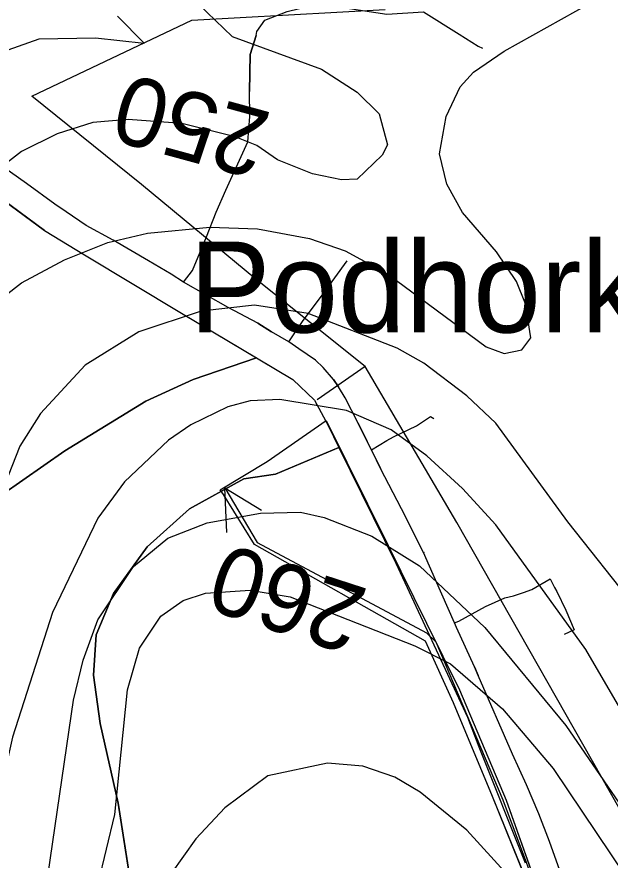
# Model space of a CAD drawing. Extents: x -662620 to -656370, y -1067090 to -1062990.
# Drawn here: x -660733 to -660618.8, y -1064371.3 to -1064208.9 of the extents above; entities that cross this region are included whole.
import ezdxf

# ---------------------------------------------------------------- set-up
doc = ezdxf.new("R2010")
doc.units = 0
for name, color, linetype in [('CESTA_ZABOR', 7, 'Continuous'), ('ELEK__VEDENÍ_VN_-_NADZEMNÍ', 7, 'Continuous'), ('ELEK__VEDENÍ_VVN_-_NADZEMNÍ', 7, 'Continuous'), ('MÍSTNÍ_NÁZVY', 7, 'Continuous'), ('OBVOD_PÚ', 7, 'Continuous'), ('Odvodnení_cesty_príkopem_-_navržené', 7, 'Continuous'), ('ORNÁ_PŮDA_-_STÁVAJÍCÍ', 7, 'Continuous'), ('OSTATNÍ_PLOCHA_-_STÁVAJÍCÍ', 7, 'Continuous'), ('SDELOVACÍ_VEDENÍ_-_PODZEMNÍ', 7, 'Continuous'), ('Trvalý_trávní_porost_-_stávající', 7, 'Continuous'), ('VRSTEVNICE_ZDŮRAZNĚNÁ', 7, 'Continuous'), ('VRSTEVNICE_ZDŮRAZNĚNÁ_-_POPIS', 7, 'Continuous'), ('VRSTEVNICE_ZÁKLADNÍ', 7, 'Continuous')]:
    doc.layers.add(name, color=color, linetype=linetype)

msp = doc.modelspace()

# ---------------------------------------------------------------- linework, layer by layer
at = {"layer": 'CESTA_ZABOR'}
for p, q in [((-660684.82, -1064294.54), (-660673.42, -1064286.68)), ((-660673.42, -1064286.68), (-660661.47, -1064310.75)), ((-660693.86, -1064300.01), (-660684.82, -1064294.54)), ((-660693.21, -1064300.94), (-660693.86, -1064300.01)), ((-660687.2, -1064310.55), (-660693.21, -1064300.94)), ((-660654.3, -1064329.18), (-660687.2, -1064310.55)), ((-660661.47, -1064310.75), (-660654.14, -1064325.69)), ((-660654.14, -1064325.69), (-660647.79, -1064338.55)), ((-660648.95, -1064341), (-660654.3, -1064329.18)), ((-660647.79, -1064338.55), (-660638.81, -1064359.78)), ((-660641.4, -1064359.04), (-660648.95, -1064341)), ((-660633.88, -1064377.7), (-660641.4, -1064359.04)), ((-660638.81, -1064359.78), (-660632.6, -1064377.13))]:
    msp.add_line(p, q, dxfattribs=at)
msp.add_lwpolyline([(-660633.88, -1064377.7), (-660641.4, -1064359.04), (-660648.95, -1064341), (-660654.3, -1064329.18), (-660687.2, -1064310.55), (-660693.21, -1064300.94), (-660693.86, -1064300.01), (-660684.82, -1064294.54), (-660673.42, -1064286.68), (-660661.47, -1064310.75), (-660654.14, -1064325.69), (-660647.79, -1064338.55), (-660638.81, -1064359.78), (-660632.6, -1064377.13)], dxfattribs=at)
at = {"layer": 'ELEK__VEDENÍ_VN_-_NADZEMNÍ'}
for points in [[(-660665.96, -1064276.24), (-660687, -1064259.42), (-660708.96, -1064241.19), (-660730.09, -1064224.2), (-660699.32, -1064209.55), (-660662.11, -1064207.54)], [(-660615.27, -1064364.48), (-660648.3, -1064306.27), (-660665.96, -1064276.24)]]:
    msp.add_lwpolyline(points, dxfattribs=at)
at = {"layer": 'ELEK__VEDENÍ_VVN_-_NADZEMNÍ'}
msp.add_lwpolyline([(-660665.96, -1064276.24), (-660675.14, -1064282.69)], dxfattribs=at)
at = {"layer": 'OBVOD_PÚ'}
for points in [[(-660727.66, -1064250.09), (-660746.94, -1064235.84)], [(-660727.66, -1064250.09), (-660719.98, -1064254.74)], [(-660719.98, -1064254.74), (-660701.26, -1064266.01)], [(-660701.26, -1064266.01), (-660679.87, -1064278.78)], [(-660679.87, -1064278.78), (-660675.67, -1064282.75)], [(-660675.67, -1064282.75), (-660673.14, -1064287.49)], [(-660673.14, -1064287.49), (-660660.04, -1064314.14)], [(-660660.04, -1064314.14), (-660646.24, -1064343.78)], [(-660646.24, -1064343.78), (-660644.04, -1064349.49)], [(-660644.04, -1064349.49), (-660635.14, -1064371.85)]]:
    msp.add_lwpolyline(points, dxfattribs=at)
at = {"layer": 'Odvodnení_cesty_príkopem_-_navržené'}
for points in [[(-660692.93, -1064299.64), (-660686.71, -1064310.14), (-660654.12, -1064327.54), (-660652.35, -1064329.26), (-660639.4, -1064359.67), (-660620.8, -1064409.49)], [(-660692.58, -1064308.24), (-660692.93, -1064299.64), (-660685.87, -1064303.93)]]:
    msp.add_lwpolyline(points, dxfattribs=at)
at = {"layer": 'ORNÁ_PŮDA_-_STÁVAJÍCÍ'}
for p, q in [((-660683.21, -1064297), (-660670.98, -1064291.89)), ((-660670.98, -1064291.89), (-660660.04, -1064314.14)), ((-660689.26, -1064297.86), (-660683.21, -1064297)), ((-660699.71, -1064303.66), (-660689.26, -1064297.86)), ((-660707.9, -1064310.99), (-660699.71, -1064303.66)), ((-660714.36, -1064319.98), (-660707.9, -1064310.99)), ((-660660.04, -1064314.14), (-660646.24, -1064343.78)), ((-660717.73, -1064327.94), (-660714.36, -1064319.98)), ((-660718.23, -1064335.69), (-660717.73, -1064327.94)), ((-660716.94, -1064344.99), (-660718.23, -1064335.69)), ((-660646.24, -1064343.78), (-660644.04, -1064349.49)), ((-660713.46, -1064360.37), (-660716.94, -1064344.99)), ((-660644.04, -1064349.49), (-660635.14, -1064371.85)), ((-660710.47, -1064379.66), (-660713.46, -1064360.37))]:
    msp.add_line(p, q, dxfattribs=at)
msp.add_lwpolyline([(-660710.47, -1064379.66), (-660713.46, -1064360.37), (-660716.94, -1064344.99), (-660718.23, -1064335.69), (-660717.73, -1064327.94), (-660714.36, -1064319.98), (-660707.9, -1064310.99), (-660699.71, -1064303.66), (-660689.26, -1064297.86), (-660683.21, -1064297), (-660670.98, -1064291.89), (-660660.04, -1064314.14), (-660646.24, -1064343.78), (-660644.04, -1064349.49), (-660635.14, -1064371.85)], dxfattribs=at)
at = {"layer": 'OSTATNÍ_PLOCHA_-_STÁVAJÍCÍ'}
for p, q in [((-660699.02, -1064278.77), (-660686.87, -1064274.6)), ((-660699.02, -1064278.77), (-660686.87, -1064274.6)), ((-660686.87, -1064274.6), (-660679.87, -1064278.78)), ((-660686.87, -1064274.6), (-660679.87, -1064278.78)), ((-660708.12, -1064282.92), (-660699.02, -1064278.77)), ((-660708.12, -1064282.92), (-660699.02, -1064278.77)), ((-660679.87, -1064278.78), (-660675.67, -1064282.75)), ((-660679.87, -1064278.78), (-660675.67, -1064282.75)), ((-660675.67, -1064282.75), (-660673.14, -1064287.49)), ((-660675.67, -1064282.75), (-660673.14, -1064287.49)), ((-660723.73, -1064292.48), (-660708.12, -1064282.92)), ((-660723.73, -1064292.48), (-660708.12, -1064282.92)), ((-660673.14, -1064287.49), (-660670.98, -1064291.89)), ((-660673.14, -1064287.49), (-660670.98, -1064291.89)), ((-660735.85, -1064300.95), (-660723.73, -1064292.48)), ((-660735.85, -1064300.95), (-660723.73, -1064292.48)), ((-660670.98, -1064291.89), (-660683.21, -1064297)), ((-660670.98, -1064291.89), (-660683.21, -1064297)), ((-660683.21, -1064297), (-660689.26, -1064297.86)), ((-660683.21, -1064297), (-660689.26, -1064297.86)), ((-660689.26, -1064297.86), (-660699.71, -1064303.66)), ((-660689.26, -1064297.86), (-660699.71, -1064303.66)), ((-660699.71, -1064303.66), (-660707.9, -1064310.99)), ((-660699.71, -1064303.66), (-660707.9, -1064310.99)), ((-660707.9, -1064310.99), (-660714.36, -1064319.98)), ((-660707.9, -1064310.99), (-660714.36, -1064319.98)), ((-660714.36, -1064319.98), (-660717.73, -1064327.94)), ((-660714.36, -1064319.98), (-660717.73, -1064327.94)), ((-660717.73, -1064327.94), (-660718.23, -1064335.69)), ((-660717.73, -1064327.94), (-660718.23, -1064335.69)), ((-660718.23, -1064335.69), (-660716.94, -1064344.99)), ((-660718.23, -1064335.69), (-660716.94, -1064344.99)), ((-660716.94, -1064344.99), (-660713.46, -1064360.37)), ((-660716.94, -1064344.99), (-660713.46, -1064360.37)), ((-660713.46, -1064360.37), (-660710.47, -1064379.66)), ((-660713.46, -1064360.37), (-660710.47, -1064379.66))]:
    msp.add_line(p, q, dxfattribs=at)
msp.add_lwpolyline([(-660735.85, -1064300.95), (-660723.73, -1064292.48), (-660708.12, -1064282.92), (-660699.02, -1064278.77), (-660686.87, -1064274.6), (-660679.87, -1064278.78), (-660675.67, -1064282.75), (-660673.14, -1064287.49), (-660670.98, -1064291.89), (-660683.21, -1064297), (-660689.26, -1064297.86), (-660699.71, -1064303.66), (-660707.9, -1064310.99), (-660714.36, -1064319.98), (-660717.73, -1064327.94), (-660718.23, -1064335.69), (-660716.94, -1064344.99), (-660713.46, -1064360.37), (-660710.47, -1064379.66)], dxfattribs=at)
msp.add_lwpolyline([(-660735.85, -1064300.95), (-660723.73, -1064292.48), (-660708.12, -1064282.92), (-660699.02, -1064278.77), (-660686.87, -1064274.6), (-660679.87, -1064278.78), (-660675.67, -1064282.75), (-660673.14, -1064287.49), (-660670.98, -1064291.89), (-660683.21, -1064297), (-660689.26, -1064297.86), (-660699.71, -1064303.66), (-660707.9, -1064310.99), (-660714.36, -1064319.98), (-660717.73, -1064327.94), (-660718.23, -1064335.69), (-660716.94, -1064344.99), (-660713.46, -1064360.37), (-660710.47, -1064379.66)], dxfattribs=at)
at = {"layer": 'SDELOVACÍ_VEDENÍ_-_PODZEMNÍ'}
for points in [[(-660700.88, -1064260.01), (-660703.24, -1064258.46), (-660707.66, -1064255.91), (-660714.41, -1064251.96), (-660719.62, -1064249.08), (-660723.5, -1064246.45), (-660725.69, -1064245.02), (-660731.14, -1064241.04), (-660735.72, -1064237.76), (-660737.47, -1064236.69), (-660737.7, -1064236.85), (-660741.47, -1064239.97), (-660742.24, -1064240.52), (-660745.32, -1064236.95), (-660746.77, -1064234.86), (-660749.89, -1064227.86), (-660751.35, -1064216.71), (-660751.3, -1064215.01), (-660750.67, -1064213.02), (-660748.5, -1064207.5), (-660746.31, -1064200.68)], [(-660700.88, -1064260.01), (-660703.24, -1064258.46), (-660707.66, -1064255.91), (-660714.41, -1064251.96), (-660719.62, -1064249.08), (-660723.5, -1064246.45), (-660725.69, -1064245.02), (-660731.14, -1064241.04), (-660735.72, -1064237.76), (-660737.47, -1064236.69), (-660737.7, -1064236.85), (-660741.47, -1064239.97), (-660742.24, -1064240.52), (-660745.32, -1064236.95), (-660746.77, -1064234.86), (-660749.89, -1064227.86), (-660751.35, -1064216.71), (-660751.3, -1064215.01), (-660750.67, -1064213.02), (-660748.5, -1064207.5), (-660746.31, -1064200.68)], [(-660700.88, -1064260.01), (-660699.17, -1064257.8), (-660696.46, -1064251.28), (-660694.62, -1064246.54), (-660692.75, -1064242.3), (-660688.51, -1064233.03), (-660688.16, -1064228.1), (-660688.18, -1064223.31), (-660688.06, -1064216.2), (-660686.91, -1064212.52), (-660686.76, -1064211.75), (-660685.23, -1064209.6), (-660680.97, -1064207.9), (-660678.58, -1064207.3), (-660675.29, -1064206.79), (-660671.07, -1064207.03), (-660661.73, -1064208.42), (-660654.72, -1064207.95), (-660647.84, -1064212.28), (-660644.19, -1064214.57), (-660643.36, -1064214.99)], [(-660700.88, -1064260.01), (-660699.17, -1064257.8), (-660696.46, -1064251.28), (-660694.62, -1064246.54), (-660692.75, -1064242.3), (-660688.51, -1064233.03), (-660688.16, -1064228.1), (-660688.18, -1064223.31), (-660688.06, -1064216.2), (-660686.91, -1064212.52), (-660686.76, -1064211.75), (-660685.23, -1064209.6), (-660680.97, -1064207.9), (-660678.58, -1064207.3), (-660675.29, -1064206.79), (-660671.07, -1064207.03), (-660661.73, -1064208.42), (-660654.72, -1064207.95), (-660647.84, -1064212.28), (-660644.19, -1064214.57), (-660643.36, -1064214.99)], [(-660686.91, -1064212.52), (-660688.06, -1064216.2), (-660688.18, -1064223.31)], [(-660686.91, -1064212.52), (-660688.06, -1064216.2), (-660688.18, -1064223.31)], [(-660680.62, -1064271.5), (-660677.99, -1064267.62), (-660673.64, -1064261.74), (-660669.41, -1064255.9)], [(-660680.62, -1064271.5), (-660677.99, -1064267.62), (-660673.64, -1064261.74), (-660669.41, -1064255.9)], [(-660680.62, -1064271.5), (-660683.95, -1064269.58), (-660686.6, -1064267.93), (-660692.32, -1064264.9), (-660700.88, -1064260.01)], [(-660680.62, -1064271.5), (-660683.95, -1064269.58), (-660686.6, -1064267.93), (-660692.32, -1064264.9), (-660700.88, -1064260.01)], [(-660686.6, -1064267.93), (-660683.95, -1064269.58)], [(-660686.6, -1064267.93), (-660683.95, -1064269.58)], [(-660664.68, -1064292.29), (-660665.56, -1064290.68), (-660667.25, -1064287.18), (-660669.77, -1064282.31), (-660671.04, -1064280.16), (-660672.05, -1064278.74), (-660674.02, -1064276.43), (-660675.48, -1064275.03), (-660678.67, -1064272.83), (-660680.62, -1064271.5)], [(-660664.68, -1064292.29), (-660665.56, -1064290.68), (-660667.25, -1064287.18), (-660669.77, -1064282.31), (-660671.04, -1064280.16), (-660672.05, -1064278.74), (-660674.02, -1064276.43), (-660675.48, -1064275.03), (-660678.67, -1064272.83), (-660680.62, -1064271.5)], [(-660672.05, -1064278.74), (-660671.04, -1064280.16)], [(-660672.05, -1064278.74), (-660671.04, -1064280.16)], [(-660664.68, -1064292.29), (-660661.77, -1064290.49), (-660660.45, -1064289.82), (-660656.07, -1064287.68), (-660654.14, -1064286.38), (-660653.36, -1064285.89), (-660652.72, -1064286.25)], [(-660664.68, -1064292.29), (-660661.77, -1064290.49), (-660660.45, -1064289.82), (-660656.07, -1064287.68), (-660654.14, -1064286.38), (-660653.36, -1064285.89), (-660652.72, -1064286.25)], [(-660667.25, -1064287.18), (-660665.56, -1064290.68)], [(-660667.25, -1064287.18), (-660665.56, -1064290.68)], [(-660654.7, -1064312.06), (-660658.91, -1064303.68), (-660662.98, -1064295.88), (-660663.74, -1064294.31), (-660664.68, -1064292.29)], [(-660654.7, -1064312.06), (-660658.91, -1064303.68), (-660662.98, -1064295.88), (-660663.74, -1064294.31), (-660664.68, -1064292.29)], [(-660663.74, -1064294.31), (-660662.98, -1064295.88)], [(-660663.74, -1064294.31), (-660662.98, -1064295.88)], [(-660654.7, -1064312.06), (-660654.52, -1064312.02)], [(-660654.7, -1064312.06), (-660654.52, -1064312.02)], [(-660648.73, -1064325.59), (-660652.37, -1064317.35), (-660654.7, -1064312.06)], [(-660648.73, -1064325.59), (-660652.37, -1064317.35), (-660654.7, -1064312.06)], [(-660648.73, -1064325.59), (-660647.93, -1064325.33), (-660642.74, -1064322.48), (-660639.02, -1064320.81), (-660637.38, -1064320.43), (-660635.46, -1064319.8), (-660633.87, -1064319.23), (-660630.34, -1064317.12), (-660629.46, -1064318.79), (-660629.06, -1064319.56), (-660627.32, -1064323.19), (-660625.7, -1064326.94), (-660627.65, -1064327.84)], [(-660648.73, -1064325.59), (-660647.93, -1064325.33), (-660642.74, -1064322.48), (-660639.02, -1064320.81), (-660637.38, -1064320.43), (-660635.46, -1064319.8), (-660633.87, -1064319.23), (-660630.34, -1064317.12), (-660629.46, -1064318.79), (-660629.06, -1064319.56), (-660627.32, -1064323.19), (-660625.7, -1064326.94), (-660627.65, -1064327.84)], [(-660628.17, -1064374.23), (-660630.45, -1064367.74), (-660632.52, -1064362.37), (-660634.9, -1064356.8), (-660637.55, -1064350.89), (-660644.16, -1064335.75), (-660644.88, -1064334.09), (-660648.33, -1064326.51), (-660648.73, -1064325.59)], [(-660628.17, -1064374.23), (-660630.45, -1064367.74), (-660632.52, -1064362.37), (-660634.9, -1064356.8), (-660637.55, -1064350.89), (-660644.16, -1064335.75), (-660644.88, -1064334.09), (-660648.33, -1064326.51), (-660648.73, -1064325.59)], [(-660644.88, -1064334.09), (-660644.16, -1064335.75)], [(-660644.88, -1064334.09), (-660644.16, -1064335.75)]]:
    msp.add_lwpolyline(points, dxfattribs=at)
at = {"layer": 'Trvalý_trávní_porost_-_stávající'}
for p, q in [((-660738.96, -1064241.74), (-660727.66, -1064250.09)), ((-660727.66, -1064250.09), (-660719.98, -1064254.74)), ((-660719.98, -1064254.74), (-660701.26, -1064266.01)), ((-660701.26, -1064266.01), (-660686.87, -1064274.6)), ((-660686.87, -1064274.6), (-660699.02, -1064278.77)), ((-660699.02, -1064278.77), (-660708.12, -1064282.92)), ((-660708.12, -1064282.92), (-660723.73, -1064292.48)), ((-660723.73, -1064292.48), (-660735.85, -1064300.95))]:
    msp.add_line(p, q, dxfattribs=at)
msp.add_lwpolyline([(-660686.87, -1064274.6), (-660699.02, -1064278.77), (-660708.12, -1064282.92), (-660723.73, -1064292.48), (-660735.85, -1064300.95), (-660745.86, -1064308.21), (-660744.55, -1064296.76), (-660743.24, -1064283.22), (-660742.49, -1064270.46), (-660741.8, -1064254.24), (-660738.96, -1064241.74), (-660727.66, -1064250.09), (-660719.98, -1064254.74), (-660701.26, -1064266.01)], close=True, dxfattribs=at)
at = {"layer": 'VRSTEVNICE_ZDŮRAZNĚNÁ'}
for points in [[(-660697.94, -1064206.57), (-660691.51, -1064212.71), (-660674.36, -1064219), (-660667.5, -1064223.43), (-660663.21, -1064227.58), (-660661.64, -1064233.58), (-660662.64, -1064235.58), (-660667.5, -1064240.16), (-660670.5, -1064240.3), (-660676.07, -1064239.16), (-660682.79, -1064236.44), (-660686.79, -1064233.73), (-660690.94, -1064232.01), (-660701.23, -1064229.44), (-660711.52, -1064228.72), (-660718.38, -1064229.29), (-660725.24, -1064231.44), (-660732.1, -1064234.87), (-660738.25, -1064239.59)], [(-660718.95, -1064382.52), (-660714.09, -1064362.51), (-660711.66, -1064338.5), (-660709.38, -1064330.49), (-660705.23, -1064324.34), (-660700.94, -1064321.34), (-660696.65, -1064319.91), (-660688.08, -1064319.34), (-660680.36, -1064320.63), (-660656.35, -1064330.06), (-660649.49, -1064333.49), (-660639.48, -1064342.21), (-660629.76, -1064353.65), (-660613.04, -1064378.52)]]:
    msp.add_lwpolyline(points, dxfattribs=at)
at = {"layer": 'VRSTEVNICE_ZÁKLADNÍ'}
for points in [[(-660737.96, -1064264.74), (-660732.1, -1064260.17), (-660723.81, -1064255.74), (-660715.49, -1064252.39), (-660707.8, -1064250.59), (-660695.8, -1064249.45), (-660686.65, -1064249.73), (-660676.64, -1064251.59), (-660669.78, -1064254.02), (-660661.64, -1064258.45), (-660642.62, -1064272.46), (-660639.2, -1064273.75), (-660635.76, -1064273.03), (-660634.05, -1064270.75), (-660635.05, -1064264.17), (-660636.77, -1064259.88), (-660640.62, -1064254.17), (-660647.2, -1064246.59), (-660650.2, -1064241.16), (-660651.63, -1064235.3), (-660650.34, -1064228.15), (-660647.63, -1064222.43), (-660645.06, -1064219.58), (-660639.2, -1064215.57), (-660622.61, -1064206.28)], [(-660737.96, -1064264.74), (-660732.1, -1064260.17), (-660723.81, -1064255.74), (-660715.49, -1064252.39), (-660707.8, -1064250.59), (-660695.8, -1064249.45), (-660686.65, -1064249.73), (-660676.64, -1064251.59), (-660669.78, -1064254.02), (-660661.64, -1064258.45), (-660642.62, -1064272.46), (-660639.2, -1064273.75), (-660635.76, -1064273.03), (-660634.05, -1064270.75), (-660635.05, -1064264.17), (-660636.77, -1064259.88), (-660640.62, -1064254.17), (-660647.2, -1064246.59), (-660650.2, -1064241.16), (-660651.63, -1064235.3), (-660650.34, -1064228.15), (-660647.63, -1064222.43), (-660645.06, -1064219.58), (-660639.2, -1064215.57), (-660622.61, -1064206.28)], [(-660789.52, -1064268.59), (-660772.41, -1064251.45), (-660755.11, -1064231.15), (-660747.68, -1064223.86), (-660740.11, -1064218.29), (-660734.67, -1064215.29), (-660728.67, -1064213.14), (-660717.81, -1064213), (-660708.44, -1064214.03), (-660713.59, -1064208.83)], [(-660789.52, -1064268.59), (-660772.41, -1064251.45), (-660755.11, -1064231.15), (-660747.68, -1064223.86), (-660740.11, -1064218.29), (-660734.67, -1064215.29), (-660728.67, -1064213.14), (-660717.81, -1064213), (-660708.44, -1064214.03), (-660713.59, -1064208.83)], [(-660613.9, -1064322.63), (-660626.9, -1064306.19), (-660640.77, -1064287.18), (-660646.34, -1064281.89), (-660654.63, -1064275.6), (-660659.78, -1064272.75), (-660676.93, -1064266.03), (-660687.22, -1064264.46), (-660697.51, -1064265.6), (-660709.52, -1064269.6), (-660719.81, -1064276.03), (-660728.39, -1064285.32), (-660732.39, -1064291.61), (-660739.68, -1064309.91)], [(-660613.9, -1064322.63), (-660626.9, -1064306.19), (-660640.77, -1064287.18), (-660646.34, -1064281.89), (-660654.63, -1064275.6), (-660659.78, -1064272.75), (-660676.93, -1064266.03), (-660687.22, -1064264.46), (-660697.51, -1064265.6), (-660709.52, -1064269.6), (-660719.81, -1064276.03), (-660728.39, -1064285.32), (-660732.39, -1064291.61), (-660739.68, -1064309.91)], [(-660595.31, -1064380.8), (-660603.6, -1064364.8), (-660623.47, -1064330.78), (-660640.77, -1064306.76), (-660647.2, -1064299.76), (-660654.06, -1064293.47), (-660660.92, -1064288.47), (-660669.5, -1064284.75), (-660682.36, -1064282.61), (-660688.08, -1064282.89), (-660692.37, -1064284.04), (-660699.51, -1064287.47), (-660703.8, -1064290.47), (-660712.23, -1064298.47), (-660717.38, -1064305.48), (-660726.1, -1064323.63), (-660733.82, -1064347.64), (-660740.53, -1064377.66)], [(-660595.31, -1064380.8), (-660603.6, -1064364.8), (-660623.47, -1064330.78), (-660640.77, -1064306.76), (-660647.2, -1064299.76), (-660654.06, -1064293.47), (-660660.92, -1064288.47), (-660669.5, -1064284.75), (-660682.36, -1064282.61), (-660688.08, -1064282.89), (-660692.37, -1064284.04), (-660699.51, -1064287.47), (-660703.8, -1064290.47), (-660712.23, -1064298.47), (-660717.38, -1064305.48), (-660726.1, -1064323.63), (-660733.82, -1064347.64), (-660740.53, -1064377.66)], [(-660726.96, -1064373.94), (-660722.1, -1064340.5), (-660720.24, -1064332.78), (-660717.38, -1064325.06), (-660710.52, -1064314.77), (-660703.94, -1064309.34), (-660696.37, -1064306.34), (-660686.08, -1064304.48), (-660678.36, -1064304.33), (-660673.79, -1064305.33), (-660664.64, -1064308.91), (-660655.49, -1064314.63), (-660642.91, -1064326.49), (-660627.33, -1064345.36), (-660616.33, -1064361.36), (-660601.32, -1064386.81)], [(-660726.96, -1064373.94), (-660722.1, -1064340.5), (-660720.24, -1064332.78), (-660717.38, -1064325.06), (-660710.52, -1064314.77), (-660703.94, -1064309.34), (-660696.37, -1064306.34), (-660686.08, -1064304.48), (-660678.36, -1064304.33), (-660673.79, -1064305.33), (-660664.64, -1064308.91), (-660655.49, -1064314.63), (-660642.91, -1064326.49), (-660627.33, -1064345.36), (-660616.33, -1064361.36), (-660601.32, -1064386.81)], [(-660638.48, -1064374.23), (-660646.34, -1064365.51), (-660655.35, -1064358.22), (-660660.21, -1064355.36), (-660666.35, -1064353.22), (-660673.21, -1064352.65), (-660684.65, -1064355.08), (-660692.94, -1064361.22), (-660698.51, -1064367.22), (-660705.66, -1064377.23)], [(-660638.48, -1064374.23), (-660646.34, -1064365.51), (-660655.35, -1064358.22), (-660660.21, -1064355.36), (-660666.35, -1064353.22), (-660673.21, -1064352.65), (-660684.65, -1064355.08), (-660692.94, -1064361.22), (-660698.51, -1064367.22), (-660705.66, -1064377.23)]]:
    msp.add_lwpolyline(points, dxfattribs=at)

# ---------------------------------------------------------------- texts
at = {"layer": 'MÍSTNÍ_NÁZVY'}
msp.add_text('Podhorky', height=17.5, dxfattribs=at).set_placement((-660699.78, -1064269.71))
at = {"layer": 'VRSTEVNICE_ZDŮRAZNĚNÁ_-_POPIS'}
for s, rotation, p in [('250', 164.7, (-660683.56, -1064227.51)), ('260', 162, (-660664.95, -1064319.27))]:
    msp.add_text(s, height=13.2, rotation=rotation, dxfattribs=at).set_placement(p)

doc.saveas('drawing.dxf')
